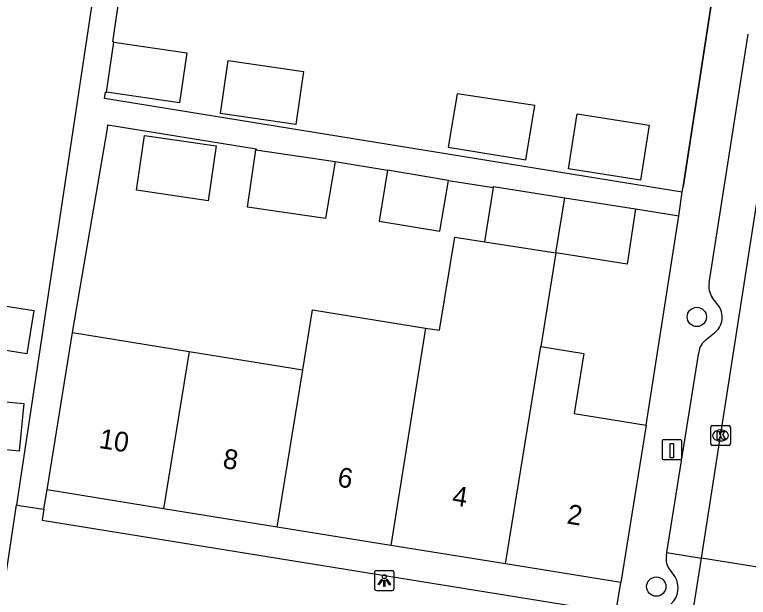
# Model space of a CAD drawing. Extents: x 163010 to 163853, y 382793 to 383982.
# Drawn here: x 163236.42 to 163273.63, y 383131.41 to 383160.96 of the extents above; entities that cross this region are included whole.
import ezdxf

# ---------------------------------------------------------------- set-up
doc = ezdxf.new("R2010")
doc.units = 0
for name, color, linetype in [('IMGEO_Boom', 7, 'Continuous'), ('IMGEO_Kolk', 7, 'Continuous'), ('IMGEO_Laadpaal', 7, 'Continuous'), ('IMGEO_Lichtpunt', 7, 'Continuous'), ('IMGEO_Muur', 7, 'Continuous'), ('IMGEO_Pand', 7, 'Continuous'), ('IMGEO_Pand_nummerreeks', 7, 'Continuous'), ('IMGEO_Parkeervlak_open', 7, 'Continuous'), ('IMGEO_Rijbaan_lokaal_open', 7, 'Continuous'), ('IMGEO_Voetpad_open', 7, 'Continuous')]:
    doc.layers.add(name, color=color, linetype=linetype)

msp = doc.modelspace()

# ---------------------------------------------------------------- linework, layer by layer
at = {"layer": 'IMGEO_Boom'}
for centre in [(163271.018, 383145.631), (163268.964, 383131.957)]:
    msp.add_circle(centre, 0.489, dxfattribs=at)
at = {"layer": 'IMGEO_Kolk'}
for p, q in [((163271.722, 383139.193), (163271.722, 383140.045)), ((163271.797, 383140.119), (163272.649, 383140.119)), ((163272.723, 383140.045), (163272.723, 383139.193)), ((163272.21, 383139.899), (163272.235, 383139.899)), ((163272.233, 383139.339), (163272.208, 383139.339)), ((163272.649, 383139.119), (163271.797, 383139.119))]:
    msp.add_line(p, q, dxfattribs=at)
for points in [[(163271.722, 383139.193), (163271.722, 383140.045)], [(163271.797, 383140.119), (163272.649, 383140.119)], [(163272.723, 383140.045), (163272.723, 383139.193)], [(163272.043, 383139.819), (163272.166, 383139.819), (163272.166, 383139.668), (163272.296, 383139.819), (163272.46, 383139.819), (163272.314, 383139.668), (163272.467, 383139.419), (163272.315, 383139.419), (163272.23, 383139.583), (163272.166, 383139.516), (163272.166, 383139.419), (163272.043, 383139.419), (163272.043, 383139.819)], [(163272.649, 383139.119), (163271.797, 383139.119)]]:
    msp.add_lwpolyline(points, dxfattribs=at)
for centre, start, end in [((163271.799, 383140.043), 91.552, 178.448), ((163271.799, 383140.043), 91.552, 178.448), ((163272.647, 383140.043), 1.552, 88.448), ((163272.647, 383140.043), 1.552, 88.448), ((163271.799, 383139.195), 181.552, 268.448), ((163271.799, 383139.195), 181.552, 268.448), ((163272.647, 383139.195), 271.552, 358.448), ((163272.647, 383139.195), 271.552, 358.448)]:
    msp.add_arc(centre, 0.0765, start, end, dxfattribs=at)
for centre, major_axis, ratio, start_param, end_param in [((163272.209, 383139.619), (-0.387, 0.002), 0.722429, 4.712389, 7.853982), ((163272.234, 383139.619), (-0.39, 0.002), 0.717154, 1.570796, 4.712389)]:
    msp.add_ellipse(centre, major_axis=major_axis, ratio=ratio, start_param=start_param, end_param=end_param, dxfattribs=at)
at = {"layer": 'IMGEO_Laadpaal'}
for p, q in [((163269.259, 383139.317), (163269.259, 383138.476)), ((163269.259, 383139.317), (163269.259, 383138.476)), ((163270.175, 383139.401), (163269.334, 383139.401)), ((163270.175, 383139.401), (163269.334, 383139.401)), ((163270.259, 383138.485), (163270.259, 383139.326)), ((163270.259, 383138.485), (163270.259, 383139.326)), ((163269.343, 383138.401), (163270.184, 383138.401)), ((163269.343, 383138.401), (163270.184, 383138.401))]:
    msp.add_line(p, q, dxfattribs=at)
msp.add_lwpolyline([(163269.674, 383139.214), (163269.834, 383139.214), (163269.834, 383138.481), (163269.674, 383138.481), (163269.674, 383139.214)], dxfattribs=at)
for centre, start, end in [((163269.337, 383139.323), 92.4484, 184.2845), ((163269.337, 383139.323), 92.4484, 184.2845), ((163270.181, 383139.323), 2.4484, 94.2845), ((163270.181, 383139.323), 2.4484, 94.2845), ((163269.337, 383138.479), 182.4484, 274.2845), ((163269.337, 383138.479), 182.4484, 274.2845), ((163270.181, 383138.479), 272.4484, 4.2845), ((163270.181, 383138.479), 272.4484, 4.2845)]:
    msp.add_arc(centre, 0.0779, start, end, dxfattribs=at)
at = {"layer": 'IMGEO_Lichtpunt'}
for p, q in [((163254.672, 383132.664), (163254.672, 383131.857)), ((163254.672, 383132.664), (163254.672, 383131.857)), ((163255.574, 383132.759), (163254.766, 383132.759)), ((163255.574, 383132.759), (163254.766, 383132.759)), ((163255.668, 383131.857), (163255.668, 383132.664)), ((163255.668, 383131.857), (163255.668, 383132.664)), ((163254.766, 383131.763), (163255.574, 383131.763)), ((163254.766, 383131.763), (163255.574, 383131.763))]:
    msp.add_line(p, q, dxfattribs=at)
for points in [[(163255.046, 383132.328), (163255.085, 383132.3), (163254.897, 383132.038), (163254.859, 383132.065), (163255.046, 383132.328)], [(163255.148, 383132.28), (163255.195, 383132.28), (163255.195, 383131.958), (163255.148, 383131.958), (163255.148, 383132.28)], [(163255.258, 383132.3), (163255.296, 383132.327), (163255.483, 383132.065), (163255.444, 383132.037), (163255.258, 383132.3)]]:
    msp.add_lwpolyline(points, dxfattribs=at)
msp.add_circle((163255.171, 383132.462), 0.0994, dxfattribs=at)
for centre, start, end in [((163254.766, 383132.664), 90, 180), ((163254.766, 383132.664), 90, 180), ((163255.574, 383132.664), 0, 90), ((163255.574, 383132.664), 0, 90), ((163254.766, 383131.857), 180, 270), ((163254.766, 383131.857), 180, 270), ((163255.574, 383131.857), 270, 0), ((163255.574, 383131.857), 270, 360)]:
    msp.add_arc(centre, 0.0946, start, end, dxfattribs=at)
at = {"layer": 'IMGEO_Muur'}
for points in [[(163271.991, 383163.012), (163270.324, 383152.219)], [(163268.457, 383140.137), (163270.099, 383150.762)]]:
    msp.add_lwpolyline(points, dxfattribs=at)
at = {"layer": 'IMGEO_Pand'}
for points in [[(163241.083, 383157.028), (163241.456, 383159.566)], [(163241.456, 383159.566), (163245.155, 383159.023), (163244.781, 383156.485), (163241.083, 383157.028)], [(163251.08, 383158.072), (163250.684, 383155.382), (163246.856, 383155.944), (163247.252, 383158.634), (163251.08, 383158.072)], [(163258.412, 383154.236), (163262.348, 383153.588), (163262.803, 383156.356), (163258.857, 383156.936), (163258.412, 383154.236)], [(163268.605, 383155.354), (163268.166, 383152.558), (163264.507, 383153.133), (163264.946, 383155.929), (163268.605, 383155.354)], [(163242.599, 383152.055), (163243.007, 383154.835), (163246.648, 383154.3), (163246.24, 383151.52), (163242.599, 383152.055)], [(163252.672, 383153.508), (163252.243, 383150.933), (163252.191, 383150.622), (163248.23, 383151.204), (163248.655, 383154.098)], [(163248.655, 383154.098), (163252.672, 383153.508)], [(163255.333, 383153.064), (163254.904, 383150.489), (163257.994, 383149.974), (163258.423, 383152.549)], [(163258.423, 383152.549), (163255.333, 383153.064)], [(163260.267, 383149.442), (163260.699, 383152.192)], [(163260.699, 383152.192), (163260.706, 383152.238), (163264.325, 383151.669)], [(163263.872, 383148.876), (163264.325, 383151.669)], [(163264.325, 383151.669), (163267.917, 383151.105)], [(163267.917, 383151.105), (163267.478, 383148.309), (163263.872, 383148.876)], [(163257.264, 383145.068), (163257.974, 383144.953), (163258.74, 383149.682), (163260.267, 383149.442)], [(163260.267, 383149.442), (163263.872, 383148.876)], [(163263.872, 383148.876), (163263.102, 383144.124)], [(163235.013, 383144.081), (163232.727, 383144.45), (163233.082, 383146.649), (163235.89, 383146.195), (163237.399, 383145.951), (163237.043, 383143.753), (163235.768, 383143.959), (163235.535, 383143.996), (163235.013, 383144.081)], [(163251.032, 383142.951), (163251.522, 383145.997), (163257.264, 383145.068)], [(163238.071, 383136.858), (163239.36, 383144.836)], [(163239.36, 383144.836), (163245.271, 383143.881)], [(163257.264, 383145.068), (163255.5, 383134.044)], [(163261.316, 383133.105), (163263.102, 383144.124)], [(163263.102, 383144.124), (163265.297, 383143.769), (163264.805, 383140.728), (163268.457, 383140.137)], [(163245.271, 383143.881), (163243.979, 383135.904)], [(163245.271, 383143.881), (163251.032, 383142.951)], [(163249.739, 383134.974), (163251.032, 383142.951)], [(163234.976, 383138.989), (163235.211, 383141.4), (163236.89, 383141.236), (163236.655, 383138.825), (163234.976, 383138.989)], [(163268.457, 383140.137), (163267.168, 383132.16)], [(163243.979, 383135.904), (163238.071, 383136.858)], [(163249.739, 383134.974), (163243.979, 383135.904)], [(163255.5, 383134.044), (163249.739, 383134.974)], [(163261.316, 383133.105), (163255.5, 383134.044)], [(163267.168, 383132.16), (163261.316, 383133.105)]]:
    msp.add_lwpolyline(points, dxfattribs=at)
at = {"layer": 'IMGEO_Parkeervlak_open'}
msp.add_lwpolyline([(163269.499, 383133.678), (163271.253, 383133.395)], dxfattribs=at)
at = {"layer": 'IMGEO_Rijbaan_lokaal_open'}
for points in [[(163271.253, 383133.395), (163280.323, 383191.611)], [(163270.7, 383129.875), (163271.253, 383133.395)], [(163274.739, 383132.832), (163271.253, 383133.395)]]:
    msp.add_lwpolyline(points, dxfattribs=at)
at = {"layer": 'IMGEO_Voetpad_open'}
for points in [[(163241.456, 383159.566), (163241.409, 383159.573), (163243.502, 383173.822)], [(163241.269, 383167.669), (163236.517, 383136.095)], [(163270.282, 383151.95), (163270.324, 383152.219), (163271.991, 383163.012)], [(163271.638, 383147.366), (163273.631, 383159.967)], [(163270.282, 383151.95), (163240.986, 383156.699), (163241.035, 383157.035), (163241.083, 383157.028)], [(163239.36, 383144.836), (163241.123, 383155.183), (163241.153, 383155.367), (163248.664, 383154.154), (163248.655, 383154.098)], [(163252.672, 383153.508), (163255.333, 383153.064)], [(163258.423, 383152.549), (163260.699, 383152.192)], [(163270.099, 383150.762), (163270.282, 383151.95)], [(163267.917, 383151.105), (163270.099, 383150.762)], [(163268.457, 383140.137), (163270.099, 383150.762)], [(163272.091, 383146.241), (163271.805, 383146.621)], [(163271.501, 383144.48), (163271.91, 383144.818)], [(163269.499, 383133.678), (163271.119, 383143.834)], [(163237.896, 383135.882), (163238.071, 383136.858)], [(163233.721, 383117.514), (163233.769, 383117.799), (163233.783, 383117.895), (163236.517, 383136.095)], [(163236.517, 383136.095), (163236.759, 383136.055), (163237.896, 383135.882)], [(163237.896, 383135.882), (163237.819, 383135.321), (163266.909, 383130.633)], [(163269.474, 383133.523), (163269.499, 383133.678)], [(163269.919, 383132.457), (163269.663, 383132.805)], [(163266.909, 383130.633), (163267.168, 383132.16)]]:
    msp.add_lwpolyline(points, dxfattribs=at)
for centre, radius, start, end in [((163272.589, 383147.188), 0.968, 169.4016, 215.8676), ((163271.298, 383145.619), 1.008, 307.3744, 38.1279), ((163272.001, 383143.748), 0.886, 124.3554, 174.4503), ((163270.298, 383133.356), 0.841, 168.5587, 220.9363), ((163268.934, 383131.899), 1.132, 314.398, 29.5296)]:
    msp.add_arc(centre, radius, start, end, dxfattribs=at)

# ---------------------------------------------------------------- texts
at = {"layer": 'IMGEO_Pand_nummerreeks'}
for s, rotation, p in [('10', 350.8282, (163240.66, 383138.993)), ('8', 350.8282, (163246.934, 383137.98)), ('6', 350.8282, (163252.75, 383137.04)), ('4', 350.8269, (163258.569, 383136.101)), ('2', 350.8282, (163264.387, 383135.162))]:
    msp.add_text(s, height=1, rotation=rotation, dxfattribs=at).set_placement(p)

doc.saveas('drawing.dxf')
